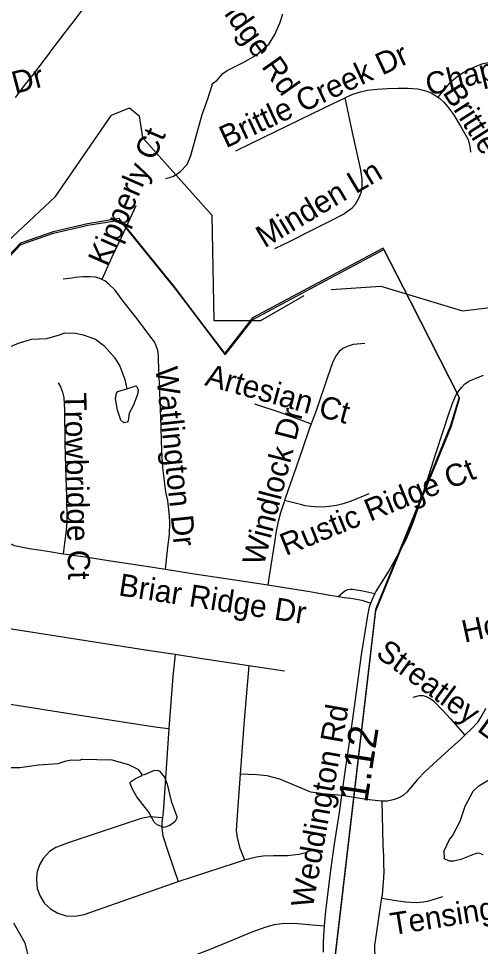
# Model space of a CAD drawing. Extents: x 1383679 to 1536984, y 460658 to 651027.
# Drawn here: x 1479847 to 1481815, y 493255 to 497213 of the extents above; entities that cross this region are included whole.
import ezdxf

# ---------------------------------------------------------------- set-up
doc = ezdxf.new("R2010")
doc.units = 0
for name, color, linetype in [('Default', 7, 'Continuous'), ('Exist Boundary Political City Limit New', 7, 'Continuous'), ('Exist Hydrographic Creek Single Shore', 7, 'Continuous'), ('Exist Hydrographic Misc Water Feature', 7, 'Continuous'), ('Exist Road Non-System Type 51', 7, 'Continuous'), ('Exist Road Non-System Type 51 Label', 7, 'Continuous'), ('Exist Road Secondary Mileage Hundredths English Label', 7, 'Continuous'), ('Exist Road Secondary Type 51 Attributed', 7, 'Continuous'), ('Exist Road Secondary Type 51 Label', 7, 'Continuous'), ('Map Preparation Boundary City Limit Buffer Line', 7, 'Continuous')]:
    doc.layers.add(name, color=color, linetype=linetype)

msp = doc.modelspace()

# ---------------------------------------------------------------- linework, layer by layer
at = {"layer": 'Default'}
for points in [[(1479637.9, 495790), (1479706.5, 495823), (1479714.9, 496010.5), (1479719, 496104.2), (1479856.4, 496248.2), (1479996.1, 496297.1), (1480142.1, 496331), (1480277.5, 496353.3), (1480514.1, 496060.3), (1480582.1, 495970.4), (1480639.6, 495894.4), (1480727.1, 495778.8), (1480845.1, 495929.4), (1481403.5, 496227)], [(1481403.5, 496227), (1481515.8, 496008.6), (1481518.6, 496003), (1481724.6, 495597.6)], [(1481724.6, 495597.6), (1481688.5, 495477.3), (1481367.5, 494691.8), (1481194.4, 493209.6), (1481196, 493203.5)]]:
    msp.add_lwpolyline(points, dxfattribs=at)
at = {"layer": 'Exist Boundary Political City Limit New'}
for points in [[(1481403.5, 496227), (1481401.2, 496232.8), (1480843.5, 495935.6), (1480725.5, 495785), (1480638, 495900.6), (1480580.5, 495976.5), (1480512.5, 496066.5), (1480275.9, 496359.4), (1480140.5, 496337.2), (1479994.5, 496303.2), (1479854.8, 496254.4), (1479717.4, 496110.4), (1479713.2, 496016.7), (1479704.9, 495829.2), (1479635.9, 495796), (1479637.9, 495790)], [(1479637.9, 495790), (1479706.5, 495823), (1479714.9, 496010.5), (1479719, 496104.2), (1479856.4, 496248.2), (1479996.1, 496297.1), (1480142.1, 496331), (1480277.5, 496353.3), (1480514.1, 496060.3), (1480582.1, 495970.4), (1480639.6, 495894.4), (1480727.1, 495778.8), (1480845.1, 495929.4), (1481403.5, 496227)], [(1481403.5, 496227), (1481515.8, 496008.6), (1481518.6, 496003), (1481724.6, 495597.6)], [(1481724.6, 495597.6), (1481518.6, 496003), (1481515.8, 496008.6), (1481403.5, 496227)], [(1481724.6, 495597.6), (1481688.5, 495477.3), (1481367.5, 494691.8), (1481194.4, 493209.6), (1481196, 493203.5)], [(1481196, 493203.5), (1481369.1, 494685.6), (1481690.1, 495471.2), (1481726.9, 495592.6), (1481724.6, 495597.6)]]:
    msp.add_lwpolyline(points, dxfattribs=at)
at = {"layer": 'Exist Hydrographic Creek Single Shore'}
for points in [[(1481178.6, 496056.4), (1481390.2, 496071.2), (1481738.3, 495965.7), (1481855.2, 495979.8), (1482015.2, 496045.5), (1482205.3, 496432.2), (1482315.2, 496531.8), (1482667.2, 496642.9), (1482945.2, 496811.3), (1483263.2, 496873.8), (1483648.2, 497000.6), (1483865.1, 496996.3), (1484105.1, 496892.9), (1484253.2, 496739), (1484357.2, 496530.1), (1484497.2, 496395.9)], [(1479682.2, 496151.6), (1480004.3, 496453.6), (1480243.2, 496800), (1480319.2, 496831.3), (1480360.2, 496797.7), (1480375.3, 496705.4), (1480670.3, 496374.6), (1480679.3, 495924.7), (1480879.2, 495924), (1481064.6, 496031.4)]]:
    msp.add_lwpolyline(points, dxfattribs=at)
at = {"layer": 'Exist Hydrographic Misc Water Feature'}
for points in [[(1480474.7, 496529.9), (1480503.7, 496539.5), (1480536.1, 496558.8), (1480564.7, 496590.3), (1480581.4, 496627.9), (1480628.8, 496803), (1480654.1, 496870.5), (1480672.4, 496927.9), (1480671.3, 496934.1), (1480693.1, 496949.8), (1480717.2, 496978), (1480735.6, 496990.7), (1480804.2, 497025.9), (1480859.6, 497056.4), (1480914.5, 497105.3), (1480939.4, 497144.8), (1480960.3, 497192.4), (1480973, 497232.2)], [(1479649.5, 495734.3), (1479666.3, 495730.1), (1479771.6, 495796), (1479846.1, 495828.5), (1479902.5, 495845.4), (1479966.6, 495848.1), (1480020.9, 495862.8), (1480044.6, 495872.7), (1480089, 495870.6), (1480122.7, 495863.4), (1480174.6, 495845.4), (1480210, 495817.3), (1480233.5, 495792.9), (1480255, 495766.4), (1480278.3, 495730), (1480299.2, 495673.5), (1480308.4, 495633.6)], [(1480308.4, 495633.6), (1480346.8, 495646.6), (1480352.6, 495640.5), (1480356.4, 495628.4), (1480354, 495608.5), (1480335.1, 495560.9), (1480318.5, 495529.2), (1480313.8, 495497.3), (1480309.7, 495491.3), (1480295.7, 495487.6), (1480282, 495499.9), (1480268.7, 495542.1), (1480259.6, 495590.3), (1480264.1, 495614.3), (1480270.3, 495622.1), (1480308.4, 495633.6)], [(1479541.7, 494065.3), (1479671.8, 494030), (1479719.7, 494023.1), (1479759.7, 494022.3), (1479775.6, 494018), (1479851.7, 494018.5), (1479931.8, 494028.9), (1480015.9, 494035.2), (1480050.1, 494046.5), (1480074.2, 494050.1), (1480108.2, 494049.4), (1480116.3, 494053.3), (1480244.2, 494050.7), (1480315.9, 494031.3), (1480355.5, 494010.5), (1480374, 493986.3)], [(1480374, 493986.3), (1480383.1, 493987.9), (1480423.3, 494005.2), (1480439.4, 494006.9), (1480447.3, 494002.7), (1480468.9, 493976.3), (1480480.2, 493946.1), (1480496.9, 493873.7), (1480521.7, 493809.2), (1480521.5, 493801.2), (1480513.2, 493785.4), (1480490.9, 493769.9), (1480466.7, 493762.3), (1480437, 493772.9), (1480425.2, 493785.2), (1480402, 493827.6), (1480351.3, 493892.6), (1480331.9, 493925), (1480322.4, 493949.2), (1480324.5, 493957.1), (1480344.7, 493970.7), (1480371, 493982.2), (1480374, 493986.3)], [(1481826.6, 493645.5), (1481812.7, 493651.7), (1481804.7, 493651.9), (1481788.6, 493648.2), (1481732.2, 493625.3), (1481700, 493617.9), (1481684, 493618.3), (1481662.3, 493628.7), (1481660.9, 493662.7), (1481683.8, 493710.3), (1481696.1, 493726), (1481729.3, 493789.4), (1481750.5, 493852.9), (1481783.8, 493916.3), (1481808.2, 493939.8), (1481858.7, 493968.8)], [(1479825, 493355.1), (1479873.4, 493270.1), (1479891.8, 493193.7)]]:
    msp.add_lwpolyline(points, dxfattribs=at)
at = {"layer": 'Exist Road Non-System Type 51'}
msp.add_line((1480979.6, 494428.8), (1480828, 494451.6), dxfattribs=at)
for points in [[(1479833.1, 496876.3), (1479852.6, 496899.9), (1479875.9, 496932.4), (1479907.1, 496971.3), (1479979.6, 497066), (1479980.5, 497067.2), (1480068.2, 497182.4), (1480075, 497191.4), (1480115.2, 497244.4), (1480135.2, 497267.2), (1480150.2, 497282.1), (1480171, 497298.1), (1480190.5, 497308.5), (1480218.9, 497320.5), (1480245.1, 497326.8), (1480266.5, 497332.3), (1480296.9, 497335.1), (1480330, 497336.7), (1480352.3, 497340.9), (1480369.2, 497345.8), (1480387.5, 497353.4), (1480405.8, 497361.8), (1480424.1, 497372.5), (1480543, 497454.1)], [(1481634.6, 496877.8), (1481670.2, 496920.3), (1481691.3, 496944.6), (1481715.2, 496963.7), (1481741.7, 496982.1), (1481773.6, 496998.2), (1481794.3, 497008.5), (1481821.5, 497019.3), (1481855.2, 497027), (1481893.2, 497032), (1481933, 497032.8), (1481973.1, 497029.3), (1482021.1, 497020.6), (1482111.5, 496987.8), (1482134.7, 496981.2), (1482162.2, 496967.9), (1482198, 496944.2), (1482228.2, 496918.9), (1482266.9, 496875.4)], [(1481238.6, 496874.8), (1481241, 496875.9), (1481272, 496890), (1481304, 496900), (1481334.6, 496906.6), (1481375.5, 496911.1), (1481417.3, 496913.8), (1481465.3, 496915.6), (1481507.5, 496915.2), (1481548, 496912.7), (1481577.3, 496906.4), (1481605.4, 496896), (1481641.4, 496873.6), (1481659.5, 496856.7), (1481675.6, 496837.3), (1481700.3, 496803.5), (1481730, 496753.8), (1481762.6, 496696.2), (1481770.1, 496667.1), (1481772.4, 496643)], [(1480772.7, 496648), (1480888.8, 496704.9), (1480991.9, 496754.4), (1481096.4, 496806.2), (1481184.7, 496848.8), (1481238.6, 496874.8)], [(1480938.8, 496231.6), (1481004, 496263.2), (1481090.8, 496306.6), (1481181.8, 496352.5), (1481231.9, 496378.9), (1481249.5, 496390.4), (1481269.2, 496405.4), (1481282.7, 496420.3), (1481297.3, 496446), (1481308, 496473.8), (1481311.7, 496494.4), (1481312, 496509.9), (1481311.9, 496527.5), (1481306.1, 496566.8), (1481270.3, 496726.2), (1481238.6, 496874.8)], [(1480346.3, 496414), (1480321.2, 496358.4), (1480286.3, 496284.9), (1480244.7, 496194.5), (1480201.9, 496099.6)], [(1480201.9, 496099.6), (1480189.8, 496105.2), (1480175, 496109.7), (1480150.5, 496111.6), (1480120.8, 496111.4), (1480087.3, 496107.4), (1480075, 496105.9), (1480036.2, 496101.1)], [(1480473, 494863.9), (1480483.7, 494957.9), (1480490.3, 495011.1), (1480491.9, 495062.9), (1480490, 495088), (1480487.6, 495118.5), (1480482.6, 495155.8), (1480475.1, 495193.5), (1480467.5, 495250.9), (1480461.7, 495297.6), (1480458.8, 495341), (1480455.5, 495408.1), (1480454.2, 495471.3), (1480451.6, 495544.4), (1480448.1, 495653.9), (1480443.9, 495756.3), (1480442.8, 495775), (1480439.8, 495797.1), (1480433.9, 495817.1), (1480425.7, 495833.8), (1480410.8, 495853.9), (1480351.7, 495931.9), (1480297.1, 496001.8), (1480257.4, 496055), (1480232.3, 496078.9), (1480213.8, 496094.1), (1480201.9, 496099.6)], [(1481322.2, 495827), (1481273.6, 495822.6), (1481247.1, 495813.9), (1481229.2, 495805.7), (1481213, 495793), (1481200.6, 495775.7), (1481186.4, 495748.1), (1481163, 495682.4), (1481116, 495543.6), (1481093.9, 495484.2)], [(1480015, 495658.5), (1480024.9, 495641.1), (1480034.1, 495619.6), (1480040, 495595.7), (1480042.6, 495543.1), (1480044.4, 495402.6), (1480047.3, 495297.5), (1480050.8, 495173.9), (1480052.6, 495069.2), (1480050, 495028.7), (1480043.2, 494975), (1480036.8, 494929.6)], [(1480852.7, 495569.8), (1480959.9, 495533.3), (1481093.9, 495484.2)], [(1481093.9, 495484.2), (1481088.5, 495469.9), (1481056.1, 495373.3), (1481020.1, 495270.3), (1480997.8, 495207), (1480980.1, 495156.4)], [(1481339.4, 495185.1), (1481265.1, 495154.1), (1481230.4, 495142.7), (1481201.5, 495135), (1481171.1, 495130.7), (1481143.3, 495128.8), (1481111.7, 495129.2), (1481092.2, 495130.7), (1481068.9, 495134.4), (1481053.6, 495138.3), (1481008.8, 495149.6), (1480980.1, 495156.4)], [(1480980.1, 495156.4), (1480978.3, 495151.2), (1480963.7, 495104.5), (1480953.1, 495066.6), (1480944.9, 495026.3), (1480937, 494977.6), (1480922.2, 494880.2), (1480912.2, 494815.9), (1480909.2, 494796.9)], [(1479708, 495055.2), (1479718, 495042.1), (1479745.1, 495015), (1479768.4, 494998), (1479799.1, 494977.5), (1479829.8, 494964.8), (1479893.5, 494951.9), (1479969.8, 494940.1), (1480036.8, 494929.6)], [(1480036.8, 494929.6), (1480050.6, 494927.5), (1480075, 494924.3), (1480132.6, 494916.9), (1480248.4, 494898.5), (1480353.3, 494882.7), (1480473, 494863.9)], [(1480473, 494863.9), (1480481.6, 494862.6), (1480605.3, 494843), (1480768.8, 494818.1), (1480909.2, 494796.9)], [(1480909.2, 494796.9), (1480925.9, 494794.3), (1481088.9, 494768.3), (1481174.1, 494753.5), (1481210.2, 494747.5)], [(1481365.6, 494758.8), (1481314.4, 494769.9), (1481270.5, 494777.6), (1481260.9, 494777.4), (1481248.7, 494775.3), (1481237.9, 494769.7), (1481210.2, 494747.5)], [(1481210.2, 494747.5), (1481235.1, 494743.3), (1481263.6, 494739.8), (1481310.6, 494731.3), (1481348.6, 494719.4)], [(1479569.5, 494645.3), (1479559, 494595), (1479557.4, 494563.7), (1479559, 494526.2), (1479584, 494419.8), (1479599.6, 494374.5), (1479618.4, 494346.3), (1479648.1, 494324.5), (1479684.1, 494308.8), (1479765.4, 494294.8), (1480126.6, 494238.5), (1480437.8, 494190), (1480487.8, 494183.8)], [(1480513.9, 494499.2), (1480406.2, 494515.9), (1479624.4, 494637.5), (1479569.5, 494645.3)], [(1480513.9, 494499.2), (1480504.9, 494405.8), (1480487.8, 494183.8)], [(1480828, 494451.6), (1480629.4, 494481.4), (1480513.9, 494499.2)], [(1480828, 494451.6), (1480808.2, 494219.8), (1480791.5, 493989.4)], [(1481529.2, 494317.6), (1481555.7, 494324.4), (1481570.8, 494324.4), (1481584.3, 494320.7), (1481598.5, 494314.1), (1481613.5, 494303.3), (1481654.2, 494263), (1481688.2, 494225.6), (1481749.4, 494156)], [(1481836.6, 494270), (1481833.6, 494263), (1481823.3, 494242.4), (1481801.5, 494208.8), (1481779.4, 494184.4), (1481749.4, 494156)], [(1480487.8, 494183.8), (1480464.4, 493846), (1480459.6, 493803.4)], [(1481749.4, 494156), (1481731.3, 494139), (1481679.8, 494092.4), (1481581.9, 494001.8), (1481546.1, 493965.3), (1481526, 493940.7), (1481501.3, 493913), (1481485.5, 493899), (1481467.2, 493888.4), (1481448.7, 493881.8), (1481419.2, 493874.7), (1481397.2, 493874.1)], [(1480791.5, 493989.4), (1480780.1, 493833.5), (1480773.9, 493749.1), (1480778.6, 493717.8), (1480789.5, 493674), (1480810, 493624.2)], [(1481224.8, 493898.1), (1481142.9, 493905.4), (1481092.9, 493913.2), (1481041.2, 493933.6), (1480959.9, 493968), (1480906.8, 493982.1), (1480863, 493986.8), (1480791.5, 493989.4)], [(1481397.2, 493874.1), (1481395.5, 493874.1), (1481367.1, 493876.4), (1481327.7, 493881.1), (1481224.7, 493898.1)], [(1481395.2, 493460.7), (1481397.5, 493474.5), (1481402, 493530.7), (1481403.2, 493544.6), (1481404.7, 493577.7), (1481404.1, 493602.7), (1481403.2, 493636.4), (1481400.2, 493689.4), (1481397.2, 493874.1)], [(1480459.6, 493803.4), (1480406.4, 493806.9), (1480368.9, 493800.7), (1480062.5, 493697.5), (1480006.1, 493677.2), (1479978, 493660), (1479951.4, 493630.2), (1479935.9, 493602.1), (1479924.9, 493569.2), (1479923.4, 493538), (1479926.4, 493502.1), (1479938.9, 493469.2), (1479957.6, 493437.9), (1479982.8, 493414.5), (1480014, 493395.8), (1480049.9, 493384.8), (1480089.1, 493383.2), (1480126.6, 493391), (1480526.9, 493531.8)], [(1480459.6, 493803.4), (1480458.1, 493788.2), (1480458.1, 493758.5), (1480461.1, 493725.7), (1480486.1, 493652.2), (1480526.9, 493531.8)], [(1480526.9, 493531.8), (1480770.8, 493611.5), (1480810, 493624.2)], [(1480810, 493624.2), (1480819.2, 493627.2), (1480861.4, 493636.5), (1480889.6, 493641.2), (1480933.4, 493642.8), (1480992.8, 493642.8), (1481041.2, 493647.5), (1481078.8, 493656.8)], [(1481670.1, 493021.3), (1481622.5, 493038.2), (1481596, 493048.6), (1481579.5, 493051.5), (1481563.4, 493052.8), (1481533.7, 493056), (1481508.2, 493060.3), (1481490.8, 493064.9), (1481488.1, 493066), (1481465.8, 493075.3), (1481452.2, 493084.7), (1481440.4, 493096.1), (1481420.9, 493118.6), (1481389.6, 493161.1), (1481378.7, 493178.8), (1481372.1, 493195.5), (1481368.4, 493213.1), (1481365.7, 493234.6), (1481366, 493260.3), (1481372.2, 493306.7), (1481382.2, 493375.1), (1481391, 493435.3), (1481395.2, 493460.7)], [(1481395.2, 493460.7), (1481464.9, 493449.6), (1481496.8, 493445.2), (1481519.2, 493443.2), (1481540.9, 493441.8), (1481557.4, 493442.7), (1481573.3, 493444.2), (1481589.7, 493447.7), (1481609.7, 493453.4), (1481655.7, 493467.5)], [(1480253.1, 493077.2), (1480379.6, 493129.2), (1480499.6, 493178.5), (1480567.5, 493205.4), (1480653.6, 493239.3), (1480747, 493277), (1480841.8, 493316.6), (1480902.4, 493338.5), (1480938, 493347.8), (1480969.1, 493352.2), (1480997.5, 493353.2), (1481037.1, 493352.2), (1481099.9, 493346.2), (1481150.4, 493342.1)]]:
    msp.add_lwpolyline(points, dxfattribs=at)
at = {"layer": 'Exist Road Secondary Type 51 Attributed'}
msp.add_lwpolyline([(1481147, 493229.4), (1481146.4, 493268.1), (1481147.9, 493301.7), (1481150.4, 493342.1), (1481156.2, 493404.6), (1481178.4, 493580.2), (1481192.6, 493682.8), (1481214.5, 493825.7), (1481224.7, 493898.1), (1481240.5, 494009.2), (1481259.9, 494144.3), (1481278.6, 494276.8), (1481295.9, 494402.6), (1481308.8, 494499.1), (1481322.5, 494586.5), (1481336, 494666.1), (1481342.6, 494702.6), (1481348.6, 494719.4), (1481353.4, 494733), (1481365.6, 494758.8), (1481369.4, 494766.8), (1481399.1, 494814.1), (1481424.3, 494855.9), (1481475.1, 494945.6), (1481498.6, 494989.9), (1481524.6, 495051.3), (1481553.3, 495130.9), (1481583.9, 495227.3), (1481626.2, 495361.3), (1481684, 495535.2), (1481697.3, 495574.7), (1481710.7, 495604.3), (1481723.6, 495625.1), (1481735.7, 495640.9), (1481749.4, 495653.8), (1481769.2, 495666.7), (1481796.6, 495678.7), (1481829.2, 495690.8)], dxfattribs=at)
at = {"layer": 'Map Preparation Boundary City Limit Buffer Line'}
for points in [[(1481403.5, 496227), (1481401.2, 496232.8), (1480843.5, 495935.6), (1480725.5, 495785), (1480638, 495900.6), (1480580.5, 495976.5), (1480512.5, 496066.5), (1480275.9, 496359.4), (1480140.5, 496337.2), (1479994.5, 496303.2), (1479854.8, 496254.4), (1479717.4, 496110.4), (1479713.2, 496016.7), (1479704.9, 495829.2), (1479635.9, 495796), (1479637.9, 495790)], [(1479637.9, 495790), (1479706.5, 495823), (1479714.9, 496010.5), (1479719, 496104.2), (1479856.4, 496248.2), (1479996.1, 496297.1), (1480142.1, 496331), (1480277.5, 496353.3), (1480514.1, 496060.3), (1480582.1, 495970.4), (1480639.6, 495894.4), (1480727.1, 495778.8), (1480845.1, 495929.4), (1481403.5, 496227)], [(1479637.9, 495790), (1479706.5, 495823), (1479714.9, 496010.5), (1479719, 496104.2), (1479856.4, 496248.2), (1479996.1, 496297.1), (1480142.1, 496331), (1480277.5, 496353.3), (1480514.1, 496060.3), (1480582.1, 495970.4), (1480639.6, 495894.4), (1480727.1, 495778.8), (1480845.1, 495929.4), (1481403.5, 496227)], [(1481403.5, 496227), (1481515.8, 496008.6), (1481518.6, 496003), (1481724.6, 495597.6)], [(1481724.6, 495597.6), (1481518.6, 496003), (1481515.8, 496008.6), (1481403.5, 496227)], [(1481403.5, 496227), (1481515.8, 496008.6), (1481518.6, 496003), (1481724.6, 495597.6)], [(1481724.6, 495597.6), (1481688.5, 495477.3), (1481367.5, 494691.8), (1481194.4, 493209.6), (1481196, 493203.5)], [(1481724.6, 495597.6), (1481688.5, 495477.3), (1481367.5, 494691.8), (1481194.4, 493209.6), (1481196, 493203.5)], [(1481196, 493203.5), (1481369.1, 494685.6), (1481690.1, 495471.2), (1481726.9, 495592.6), (1481724.6, 495597.6)]]:
    msp.add_lwpolyline(points, dxfattribs=at)

# ---------------------------------------------------------------- texts
at = {"layer": 'Exist Road Non-System Type 51 Label'}
for s, rotation, p in [('Mattridge Rd', 305.2403, (1480553.4, 497469.2)), ('Chaphyn Ln', 13.6145, (1481594.5, 496882.8)), ('Brittle Creek Dr', 25.0082, (1480731, 496658.6)), ('Holleybank Dr', 14.7715, (1479190.3, 496721.5)), ('Brittle Creek Dr', 302.5223, (1481652, 496897.3)), ('Kipperly Ct', 66.2802, (1480225.8, 496150.2)), ('Minden Ln', 30.7213, (1480895.3, 496231.8)), ('Watlington Dr', 275.8891, (1480430, 495722.7)), ('Artesian Ct', 344.6499, (1480636.7, 495649.4)), ('Trowbridge Ct', 271.2454, (1480040.7, 495616.1)), ('Windlock Dr', 75.6019, (1480891.3, 494874.2)), ('Rustic Ridge Ct', 22.1131, (1480985.4, 494920)), ('Briar Ridge Dr', 351.2026, (1480269.6, 494752.3)), ('Honey Creek Ln', 12.3539, (1481747.5, 494550)), ('Streatley Ln', 323.6406, (1481364.7, 494494.3)), ('Winterbrooke Dr', 51.8515, (1481850.9, 492918.3)), ('Tensing Ct', 9.1396, (1481439.5, 493302.2))]:
    msp.add_text(s, height=95, rotation=rotation, dxfattribs=at).set_placement(p)
at = {"layer": 'Exist Road Secondary Mileage Hundredths English Label'}
msp.add_text('1.12', height=125, rotation=81.3136, dxfattribs=at).set_placement((1481332.8, 493864))
at = {"layer": 'Exist Road Secondary Type 51 Label'}
msp.add_text('Weddington Rd', height=95, rotation=79.9074, dxfattribs=at).set_placement((1481100.8, 493415.1))

doc.saveas('drawing.dxf')
